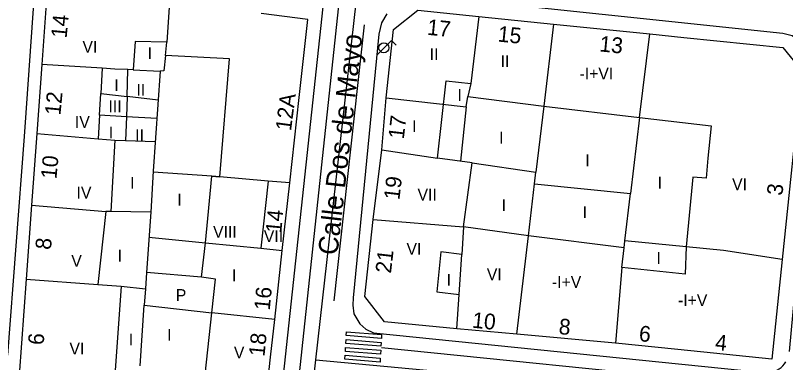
# Model space of a CAD drawing. Extents: x 282771 to 285132, y 4823109 to 4825496.
# Drawn here: x 283001.5 to 283099.5, y 4824203 to 4824247.2 of the extents above; entities that cross this region are included whole.
import ezdxf

# ---------------------------------------------------------------- set-up
doc = ezdxf.new("R2010")
doc.units = 0
for name, color, linetype in [('ACERA-BORDILLO', 7, 'Continuous'), ('CALLE-EJE', 7, 'Continuous'), ('CALLE-TEXTO', 7, 'Continuous'), ('EDIFICIO', 7, 'Continuous'), ('FAROLA', 7, 'Continuous'), ('INTERIOR-EDIFICIO', 7, 'Continuous'), ('MEDIANERA', 7, 'Continuous'), ('NUM-PORTAL', 7, 'Continuous'), ('NUM-VADO', 7, 'Continuous'), ('PASO-PEATONES', 7, 'Continuous'), ('SENAL-VIARIA', 7, 'Continuous'), ('TXT-ALTURA-EDIFICIO', 7, 'Continuous')]:
    doc.layers.add(name, color=color, linetype=linetype)

msp = doc.modelspace()

# ---------------------------------------------------------------- linework, layer by layer
at = {"layer": 'ACERA-BORDILLO'}
for points in [[(283000.529, 4824203.972), (283002.669, 4824231.752), (283005.539, 4824272.771), (283007.319, 4824295.551)], [(283045.739, 4824295.551), (283031.636, 4824164.759)], [(283100.047, 4824204.454), (283103.247, 4824239.221), (283103.225, 4824240.539), (283102.984, 4824241.404), (283102.259, 4824242.753), (283101.193, 4824244.001), (283100.368, 4824244.544), (283099.201, 4824244.867), (283053.191, 4824249.717)], [(283048.805, 4824247.361), (283048.121, 4824246.234), (283047.775, 4824244.772), (283044.509, 4824211.272), (283044.479, 4824210.312), (283044.599, 4824209.222), (283045.329, 4824207.972), (283046.099, 4824207.262), (283047.069, 4824206.792), (283096.756, 4824201.744), (283097.027, 4824201.729), (283097.307, 4824201.739), (283097.594, 4824201.777), (283097.882, 4824201.844), (283098.168, 4824201.941), (283098.448, 4824202.069), (283098.715, 4824202.227), (283098.966, 4824202.413), (283099.197, 4824202.624), (283099.403, 4824202.856), (283099.582, 4824203.105)]]:
    msp.add_lwpolyline(points, dxfattribs=at)
at = {"layer": 'CALLE-EJE'}
for points in [[(283039.739, 4824203.382), (283045.479, 4824254.042)], [(283033.989, 4824152.512), (283039.739, 4824203.382)], [(283039.739, 4824203.382), (283102.648, 4824197.522)]]:
    msp.add_lwpolyline(points, dxfattribs=at)
at = {"layer": 'EDIFICIO'}
for points in [[(283005.519, 4824249.852), (283004.859, 4824240.932), (283004.219, 4824232.142), (283003.569, 4824223.042)], [(283069.988, 4824246.062), (283082.258, 4824244.802), (283086.588, 4824244.362), (283099.188, 4824243.062), (283101.628, 4824240.112), (283099.128, 4824216.122), (283097.778, 4824203.452), (283085.838, 4824204.672), (283077.888, 4824205.492), (283065.338, 4824206.652), (283057.689, 4824207.322), (283048.469, 4824208.222), (283045.999, 4824211.432), (283047.039, 4824221.212), (283048.129, 4824230.062), (283048.689, 4824236.682), (283049.619, 4824245.372), (283052.719, 4824247.832), (283060.509, 4824247.022), (283069.988, 4824246.062)], [(283000.309, 4824177.872), (283002.999, 4824174.762), (283015.079, 4824168.232), (283026.219, 4824162.222), (283029.779, 4824164.122), (283031.159, 4824177.302), (283032.129, 4824186.442), (283033.979, 4824203.712), (283034.509, 4824208.522), (283035.479, 4824217.292), (283036.419, 4824225.872), (283037.619, 4824236.722), (283038.723, 4824246.649), (283032.772, 4824247.414)], [(283003.569, 4824223.042), (283002.889, 4824213.642), (283001.999, 4824201.422), (283001.139, 4824189.442)]]:
    msp.add_lwpolyline(points, dxfattribs=at)
at = {"layer": 'FAROLA'}
for p, q in [((283049.397, 4824243.98), (283048.457, 4824243.05)), ((283049.987, 4824243.39), (283049.397, 4824243.98)), ((283048.457, 4824243.05), (283047.527, 4824242.11))]:
    msp.add_line(p, q, dxfattribs=at)
msp.add_circle((283048.417, 4824243.05), 0.638, dxfattribs=at)
at = {"layer": 'INTERIOR-EDIFICIO'}
for points in [[(283025.665, 4824201.492), (283026.529, 4824209.332), (283026.969, 4824213.642), (283025.185, 4824213.873), (283025.709, 4824218.253), (283026, 4824221.332), (283026.51, 4824226.71), (283027.509, 4824226.626), (283028.764, 4824241.652), (283020.624, 4824242.084), (283020.77, 4824243.742), (283016.768, 4824243.858), (283016.509, 4824240.26), (283015.836, 4824240.284), (283014.164, 4824240.342), (283012.55, 4824240.444), (283012.374, 4824237.241), (283015.723, 4824236.851), (283015.639, 4824234.281), (283012.223, 4824234.481), (283012.059, 4824231.479), (283014.159, 4824231.302), (283013.65, 4824222.221), (283013.019, 4824222.232), (283011.979, 4824212.956), (283014.949, 4824212.732), (283013.005, 4824185.366)], [(283058.559, 4824220.292), (283059.659, 4824228.402), (283055.245, 4824229.028), (283056.342, 4824238.838), (283059.458, 4824238.492), (283059.099, 4824236.832), (283068.753, 4824235.631), (283080.958, 4824234.172), (283090.068, 4824233.142), (283089.668, 4824229.012), (283089.428, 4824226.452), (283087.748, 4824226.612), (283086.898, 4824217.752), (283086.778, 4824214.272), (283078.708, 4824215.122), (283078.996, 4824217.612), (283066.808, 4824219.132), (283058.559, 4824220.292)], [(283055.679, 4824217.102), (283055.169, 4824212.022), (283057.979, 4824211.662), (283058.329, 4824216.752), (283055.679, 4824217.102)]]:
    msp.add_lwpolyline(points, dxfattribs=at)
at = {"layer": 'MEDIANERA'}
msp.add_line((283086.898, 4824217.752), (283079.099, 4824218.509), dxfattribs=at)
for points in [[(283021.139, 4824248.862), (283020.77, 4824243.742)], [(283060.509, 4824247.022), (283059.458, 4824238.492)], [(283069.988, 4824246.062), (283068.753, 4824235.631)], [(283080.958, 4824234.172), (283082.258, 4824244.802)], [(283020.624, 4824242.084), (283020.624, 4824242.084), (283020.415, 4824240.125), (283019.923, 4824240.089), (283019.049, 4824227.342)], [(283012.55, 4824240.444), (283004.859, 4824240.932)], [(283019.669, 4824236.389), (283015.723, 4824236.851), (283015.836, 4824240.284)], [(283016.509, 4824240.26), (283019.923, 4824240.089)], [(283012.223, 4824234.481), (283012.374, 4824237.241)], [(283048.689, 4824236.682), (283058.873, 4824235.537)], [(283058.873, 4824235.537), (283059.099, 4824236.832)], [(283058.873, 4824235.537), (283058.149, 4824228.622)], [(283068.753, 4824235.631), (283067.763, 4824227.243)], [(283019.509, 4824234.047), (283015.639, 4824234.281), (283015.539, 4824231.253)], [(283080.958, 4824234.172), (283079.818, 4824224.542)], [(283004.219, 4824232.142), (283012.059, 4824231.479)], [(283014.159, 4824231.302), (283015.539, 4824231.253)], [(283015.539, 4824231.253), (283019.308, 4824231.121)], [(283048.129, 4824230.062), (283055.245, 4824229.028)], [(283059.659, 4824228.402), (283067.763, 4824227.243)], [(283019.049, 4824227.342), (283018.729, 4824222.132), (283013.65, 4824222.221)], [(283026.51, 4824226.71), (283019.042, 4824227.242)], [(283067.588, 4824225.762), (283067.763, 4824227.243)], [(283027.509, 4824226.626), (283026.51, 4824226.71)], [(283033.669, 4824226.104), (283027.509, 4824226.626)], [(283033.669, 4824226.104), (283032.76, 4824217.559)], [(283036.419, 4824225.872), (283033.669, 4824226.104)], [(283065.338, 4824206.652), (283066.808, 4824219.132), (283067.588, 4824225.762)], [(283067.588, 4824225.762), (283079.818, 4824224.542)], [(283079.098, 4824218.502), (283079.818, 4824224.542)], [(283003.569, 4824223.042), (283013.019, 4824222.232)], [(283018.729, 4824222.132), (283018.198, 4824214.497)], [(283047.039, 4824221.212), (283058.559, 4824220.292), (283058.329, 4824216.752)], [(283018.509, 4824218.962), (283025.709, 4824218.253)], [(283078.996, 4824217.612), (283079.098, 4824218.502)], [(283025.709, 4824218.253), (283032.76, 4824217.559)], [(283032.76, 4824217.559), (283035.479, 4824217.292)], [(283099.128, 4824216.122), (283091.638, 4824217.292), (283086.898, 4824217.752)], [(283018.198, 4824214.497), (283018.049, 4824212.422)], [(283025.185, 4824213.873), (283018.198, 4824214.497)], [(283078.708, 4824215.122), (283077.888, 4824205.492)], [(283002.889, 4824213.642), (283011.979, 4824212.956)], [(283014.949, 4824212.732), (283018.049, 4824212.422)], [(283018.049, 4824212.422), (283017.909, 4824210.332)], [(283057.689, 4824207.322), (283057.979, 4824211.662)], [(283017.379, 4824202.592), (283017.909, 4824210.332)], [(283017.909, 4824210.332), (283026.529, 4824209.332)], [(283034.509, 4824208.522), (283026.529, 4824209.332)]]:
    msp.add_lwpolyline(points, dxfattribs=at)
at = {"layer": 'PASO-PEATONES'}
for points in [[(283048.093, 4824206.094), (283043.623, 4824206.449), (283043.651, 4824206.949), (283048.121, 4824206.594)], [(283048.037, 4824205.096), (283043.567, 4824205.451), (283043.595, 4824205.95), (283048.065, 4824205.595)], [(283047.981, 4824204.097), (283043.511, 4824204.452), (283043.539, 4824204.951), (283048.009, 4824204.596)], [(283047.925, 4824203.098), (283043.455, 4824203.453), (283043.483, 4824203.953), (283047.953, 4824203.598)]]:
    msp.add_lwpolyline(points, close=True, dxfattribs=at)
at = {"layer": 'SENAL-VIARIA'}
for points in [[(283041.078, 4824250.606), (283042.835, 4824250.406), (283033.798, 4824165.909), (283032.002, 4824166.085)], [(283045.915, 4824245.96), (283042.054, 4824210.882)], [(283090.836, 4824200.577), (283048.123, 4824204.883)]]:
    msp.add_lwpolyline(points, dxfattribs=at)

# ---------------------------------------------------------------- texts
at = {"layer": 'CALLE-TEXTO'}
msp.add_text('Calle Dos de Mayo', height=2.5, rotation=83.53575, dxfattribs=at).set_placement((283042.495, 4824216.604))
at = {"layer": 'NUM-PORTAL'}
for s, rotation, p in [('14', 84.51004, (283008.02, 4824244.212)), ('17', 354.38004, (283053.853, 4824244.704)), ('15', 354.38004, (283062.846, 4824243.845)), ('13', 354.37982, (283075.783, 4824242.594)), ('12', 84.51004, (283007.231, 4824234.407)), ('12A', 82.40539, (283036.582, 4824232.407)), ('17', 83.34004, (283050.941, 4824231.371)), ('10', 84.51004, (283006.72, 4824226.302)), ('19', 83.34004, (283050.381, 4824223.636)), ('3', 83.32004, (283099.123, 4824224.186)), ('14', 84.51004, (283035.34, 4824219.423)), ('8', 84.51004, (283006.015, 4824217.313)), ('21', 83.34004, (283049.307, 4824214.304)), ('16', 84.51004, (283033.876, 4824209.607)), ('10', 354.38004, (283059.585, 4824207.468)), ('8', 354.38, (283070.6, 4824206.661)), ('6', 354.37973, (283080.812, 4824205.764)), ('6', 84.51004, (283005.075, 4824205.195)), ('18', 84.51004, (283033.208, 4824203.74))]:
    msp.add_text(s, height=2, rotation=rotation, dxfattribs=at).set_placement(p)
at = {"layer": 'NUM-VADO'}
msp.add_text('4', height=2, rotation=354.38004, dxfattribs=at).set_placement((283090.508, 4824204.647))
at = {"layer": 'TXT-ALTURA-EDIFICIO'}
for s, rotation, p in [('VI', 0.00004, (283010.043, 4824242.422)), ('I', 0.00004, (283018.34, 4824241.599)), ('II', 0.00004, (283054.241, 4824241.493)), ('II', 0.00004, (283063.274, 4824240.603)), ('-I+VI', 0.00004, (283073.313, 4824239.022)), ('I', 0.00004, (283014.098, 4824237.542)), ('II', 0.00004, (283016.917, 4824236.942)), ('I', 0.00004, (283057.779, 4824236.292)), ('III', 0.00004, (283013.357, 4824234.852)), ('IV', 0.00004, (283009.08, 4824232.862)), ('I', 0.00004, (283052.011, 4824232.337)), ('I', 0.00004, (283013.398, 4824231.532)), ('II', 0.00004, (283016.757, 4824231.172)), ('I', 0.00004, (283063.087, 4824230.867)), ('I', 0.00004, (283074.051, 4824227.982)), ('I', 0.00004, (283016.118, 4824225.122)), ('I', 359.99973, (283083.257, 4824225.142)), ('VI', 0.00004, (283092.739, 4824224.942)), ('IV', 0.00004, (283009.29, 4824223.882)), ('I', 0.00004, (283022.108, 4824222.982)), ('VII', 0.00004, (283052.694, 4824223.622)), ('I', 0.00004, (283063.397, 4824222.282)), ('I', 0.00004, (283073.705, 4824221.404)), ('VIII', 0.00004, (283026.668, 4824218.892)), ('VII', 0.00004, (283033.129, 4824218.342)), ('VI', 0.00004, (283051.289, 4824216.732)), ('V', 0.00004, (283008.62, 4824215.202)), ('I', 0.00004, (283014.518, 4824215.872)), ('I', 0.00004, (283083.111, 4824215.576)), ('I', 0.00004, (283029.068, 4824213.372)), ('VI', 0.00004, (283061.516, 4824213.491)), ('I', 0.00004, (283056.407, 4824212.802)), ('-I+V', 359.99997, (283069.803, 4824212.528)), ('P', 0.00004, (283021.923, 4824210.862)), ('-I+V', 359.99997, (283085.854, 4824210.212)), ('I', 0.00004, (283015.938, 4824205.202)), ('I', 0.00004, (283020.817, 4824205.804)), ('VI', 0.00004, (283008.389, 4824204.062)), ('V', 0.00004, (283029.32, 4824203.558))]:
    msp.add_text(s, height=1.5, rotation=rotation, dxfattribs=at).set_placement(p)

doc.saveas('drawing.dxf')
